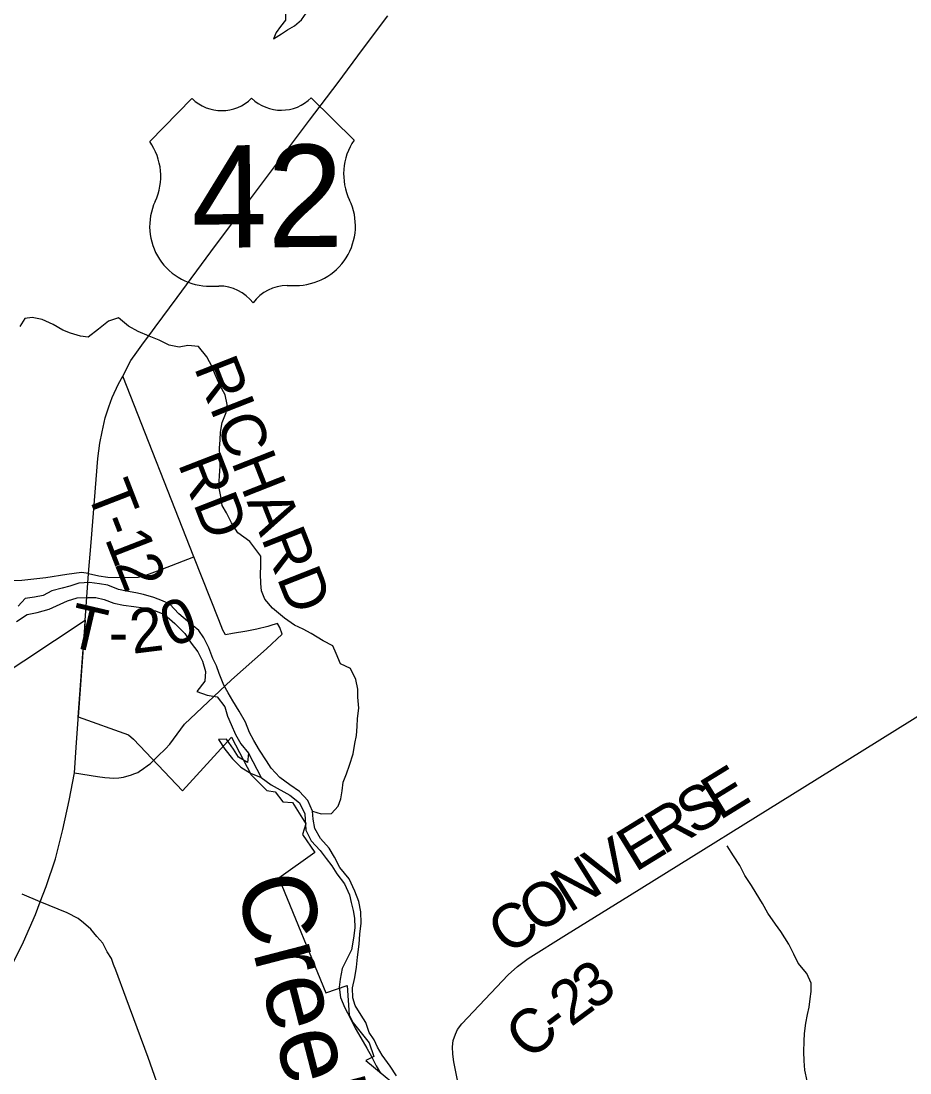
# Model space of a CAD drawing. Extents: x 114843 to 284848, y 317643 to 566895.
# Drawn here: x 129491 to 135543, y 442614 to 449771 of the extents above; entities that cross this region are included whole.
import ezdxf

# ---------------------------------------------------------------- set-up
doc = ezdxf.new("R2010")
doc.units = 0
for name, color, linetype in [('GM_X_City_Street', 7, 'Continuous'), ('GM_X_Corporation', 7, 'Continuous'), ('GM_X_County_Road', 7, 'Continuous'), ('GM_X_County_Road_Text', 7, 'Continuous'), ('GM_X_Major_River', 7, 'Continuous'), ('GM_X_Major_River_Text', 7, 'Continuous'), ('GM_X_Minor_Lake', 7, 'Continuous'), ('GM_X_Minor_River', 7, 'Continuous'), ('GM_X_State_Route', 7, 'Continuous'), ('GM_X_Township_Road', 7, 'Continuous'), ('GM_X_Township_Road_Text', 7, 'Continuous'), ('GM_X_US_Location', 7, 'Continuous'), ('GM_X_US_Route', 7, 'Continuous'), ('GM_X_US_Shield', 7, 'Continuous')]:
    doc.layers.add(name, color=color, linetype=linetype)

msp = doc.modelspace()

# ---------------------------------------------------------------- linework, layer by layer
at = {"layer": 'GM_X_City_Street'}
msp.add_line((129622.2, 443778), (129497.6, 443829.1), dxfattribs=at)
at = {"layer": 'GM_X_Corporation'}
msp.add_lwpolyline([(128881.7, 445002.2), (129927, 445695.2), (129879.8, 445036.2), (130223.2, 444914.9), (130256.2, 444884.5), (130589.5, 444533.8), (130924.4, 444897.6), (131056.9, 444641.9), (131165, 444535.2), (131220.4, 444526.8), (131274.4, 444458.6), (131340.3, 444454.4), (131429.8, 444307.6), (131408.4, 444235.7), (131491.4, 444114.4), (131245.2, 443939.6), (131566.8, 443158.3), (131711.1, 443209.7), (131724.5, 443007.7), (131751.2, 442955.2), (131860.6, 442818.4), (131893.5, 442724.9), (131838, 442698.2), (132141.4, 442448.5)], dxfattribs=at)
at = {"layer": 'GM_X_County_Road'}
for points in [[(132505.7, 442351.9), (132437.4, 442688.5), (132430.6, 442741.2), (132428.4, 442792.1), (132433.3, 442833.7), (132448.1, 442876.5), (132461.9, 442908.2), (132492.1, 442947.2), (132808.1, 443280.8), (132870.6, 443336.8), (132943.3, 443391.9), (133204.1, 443555.8), (133634.5, 443821.7), (134911.6, 444615.8), (136089.3, 445346.2)], [(130121.5, 443352.6), (130106.1, 443392), (130077.9, 443438.3), (130047.2, 443496.1), (130006.2, 443542.3), (129965.2, 443592), (129917.3, 443634.6), (129879.9, 443664.6), (129805.2, 443702.4), (129622.2, 443778)], [(131182.9, 440385.1), (131162, 440475), (131053.6, 440776.2), (130996.4, 440940.2), (130848.1, 441347.1), (130787.5, 441532.8), (130697.5, 441773.5), (130616, 441997), (130459.4, 442428.7), (130355.5, 442717.9), (130205.6, 443123.1), (130136.8, 443313.2), (130121.5, 443352.6)]]:
    msp.add_lwpolyline(points, dxfattribs=at)
at = {"layer": 'GM_X_Major_River'}
msp.add_line((131039.9, 444788.6), (131124.8, 444624.6), dxfattribs=at)
for points in [[(131387.7, 444529.5), (131321.4, 444573.3), (131253.1, 444623.1), (131194.7, 444687), (131162.4, 444737), (131114, 444809), (131075.6, 444875), (131047.3, 444931), (131018.9, 445001), (130976.5, 445075), (130932.1, 445145), (130901.8, 445199), (130871.5, 445251), (130839.1, 445331), (130822.9, 445383.1), (130796.6, 445433.1), (130770.2, 445505.1), (130735.9, 445573.1), (130701.6, 445623.1), (130625.1, 445686.9), (130564.8, 445736.8), (130504.4, 445802.7), (130454.2, 445826.5), (130396, 445848.3), (130325.8, 445868), (130271.6, 445879.8), (130209.4, 445891.5), (130155.3, 445903.3), (130081, 445933.1), (130024.9, 445940.8), (129956.7, 445950.5), (129884.6, 445946.2), (129822.5, 445925.9), (129770.5, 445911.6), (129700.5, 445893.2), (129642.5, 445862.9), (129582.4, 445850.6), (129518.3, 445842.3), (129470.5, 445789.9)], [(129460.9, 445685.6), (129532.9, 445732.1), (129600.9, 445746.4), (129683, 445768.8), (129757, 445803.3), (129807, 445825.6), (129873, 445845.9), (129945.1, 445848.2), (130001.2, 445848.5), (130057.4, 445834.7), (130123.6, 445808.9), (130187.8, 445797.2), (130260, 445787.5), (130324.2, 445777.8), (130406.4, 445758.1), (130468.6, 445732.3), (130537, 445670.5), (130605.5, 445602.6), (130649.9, 445536.7), (130694.2, 445478.7), (130726.5, 445414.7), (130746.9, 445344.6), (130743.2, 445278.5), (130687.4, 445210), (130757.6, 445184.3), (130825.8, 445172.6), (130878.2, 445104.6), (130896.5, 445040.6), (130920.8, 444984.5), (130951.2, 444916.5), (130987.5, 444852.5), (131039.9, 444788.6)], [(131039.9, 444788.6), (131032.2, 444726.4), (130971.9, 444762.2), (130937.6, 444816.2), (130889.2, 444884.1), (130835.1, 444881.9), (130879.5, 444815.9), (130929.9, 444750), (130988.2, 444694.1), (131052.6, 444652.3)], [(131052.6, 444652.3), (131124.8, 444624.6)], [(131124.8, 444624.6), (131193.2, 444574.7), (131321.7, 444503.2), (131386.1, 444451.3), (131422.5, 444377.3), (131431, 444265.1), (131467.4, 444193), (131527.8, 444127.2), (131568.1, 444073.2), (131606.4, 444023.2), (131640.7, 443969.3), (131693.1, 443901.3), (131727.5, 443825.3), (131739.8, 443773.2), (131752, 443719.2), (131760.3, 443667.1), (131762.6, 443600.9), (131754.9, 443530.7), (131741.2, 443452.4), (131677.6, 443323.8), (131663.9, 443251.6), (131656.2, 443197.4), (131666.5, 443127.3), (131694.9, 443057.2), (131731.2, 442989.2), (131765.6, 442917.2), (131804, 442853.2), (131844.4, 442781.2), (131876.7, 442725.2), (131909, 442661.2), (131939.3, 442611.2)], [(132047.6, 442593.7), (132003.2, 442659.7), (131948.8, 442733.6), (131918.5, 442789.6), (131894.2, 442839.6), (131861.9, 442889.6), (131839.6, 442957.7), (131807.3, 443007.6), (131764.9, 443071.6), (131750.7, 443123.7), (131748.4, 443193.8), (131764.1, 443262.1), (131775.8, 443334.3), (131781.5, 443402.5), (131793.1, 443490.8), (131798.8, 443557), (131806.5, 443633.2), (131804.2, 443709.4), (131791.8, 443779.5), (131763.5, 443851.5), (131725, 443933.6), (131662.6, 444011.5), (131624.2, 444081.5), (131589.8, 444143.5), (131529.4, 444209.4), (131491.1, 444277.4), (131480.8, 444339.5), (131474.5, 444393.6), (131444.1, 444467.6), (131387.7, 444529.5)]]:
    msp.add_lwpolyline(points, dxfattribs=at)
at = {"layer": 'GM_X_Minor_Lake'}
for points in [[(131535.2, 450120.7), (131531.3, 450132.6), (131479.2, 450118.6), (131431.2, 450092.7), (131393.1, 450054.6), (131365, 450014.6), (131332.9, 449966.6), (131304.8, 449916.5), (131288.8, 449866.4), (131290.7, 449822.4), (131292.6, 449776.3), (131258.5, 449734.2), (131228.5, 449692.2), (131210.4, 449650.2)], [(131210.4, 449650.2), (131264.5, 449684.2), (131304.5, 449710.2), (131352.6, 449738.1), (131400.6, 449778.2), (131432.7, 449824.2), (131466.8, 449872.2), (131484.9, 449924.3), (131487, 449968.4), (131493, 450010.4), (131523.1, 450056.5), (131543.2, 450096.5), (131535.2, 450120.7)]]:
    msp.add_lwpolyline(points, dxfattribs=at)
at = {"layer": 'GM_X_Minor_River'}
for points in [[(130966.8, 446289.5), (130924.9, 446356.8), (130889, 446425), (130861.1, 446475.1), (130851.1, 446535.2), (130837.3, 446603.4), (130841.4, 446675.5), (130847.5, 446741.6), (130843.6, 446809.7), (130841.7, 446863.8), (130845.8, 446921.9), (130847.9, 446974), (130860, 447040.1), (130888.1, 447108.2), (130894.2, 447162.3), (130880.3, 447228.4), (130844.4, 447292.6), (130812.5, 447364.7), (130792.6, 447416.8), (130756.7, 447485), (130698.8, 447555.2), (130626.8, 447563.3), (130566.7, 447551.3), (130498.7, 447565.5), (130430.8, 447599.6), (130362.8, 447625.7), (130288.8, 447657.9), (130222.9, 447694), (130155, 447752.2), (130086.9, 447728.2), (130018.8, 447674.2), (129948.7, 447620.2), (129896.7, 447626.3), (129826.7, 447646.4), (129774.7, 447666.5), (129708.8, 447706.7), (129634.8, 447740.8), (129566.8, 447752.9), (129516.8, 447747), (129482.7, 447692.9)], [(131474.5, 444393.6), (131534.7, 444375.8), (131604.8, 444378.1), (131650.7, 444428.5), (131668.5, 444478.7), (131676.3, 444532.8), (131684, 444593), (131705.8, 444649.3), (131727.6, 444707.5), (131751.3, 444783.8), (131763, 444854), (131774.8, 444910.2), (131778.5, 444970.4), (131782.3, 445024.6), (131790, 445094.8), (131783.6, 445170.9), (131783.4, 445225.1), (131771.1, 445291.2), (131734.7, 445365.2), (131666.4, 445397), (131636, 445467), (131613.8, 445519), (131547.5, 445552.8), (131467.1, 445604.6), (131412.9, 445632.4), (131352.6, 445660.2), (131284.3, 445708), (131203.8, 445775.8), (131151.5, 445837.7), (131129.2, 445893.7), (131122.9, 445943.9), (131120.6, 446010), (131124.4, 446062.1), (131122.9, 446129), (131049.3, 446228.4), (130966.8, 446289.5)], [(134843.1, 442560.4), (134828.7, 442632.5), (134822.4, 442696.6), (134820.1, 442756.7), (134823.8, 442828.9), (134825.6, 442881.1), (134835.3, 442951.3), (134845.1, 443011.5), (134856.9, 443061.7), (134864.6, 443117.9), (134870.4, 443168), (134870.2, 443224.1), (134841.8, 443290.2), (134781.4, 443360.1), (134753.1, 443422.1), (134718.7, 443490.1), (134664.2, 443576.1), (134627.9, 443626), (134575.5, 443700), (134539.1, 443766), (134496.7, 443836), (134464.4, 443890), (134420.1, 443957.9), (134385.7, 444025.9), (134341.3, 444091.9), (134298.9, 444157.9)]]:
    msp.add_lwpolyline(points, dxfattribs=at)
at = {"layer": 'GM_X_State_Route'}
msp.add_lwpolyline([(129951, 446011.1), (129902.2, 446018.5), (129803.7, 446005.6), (129658.7, 445982.5), (129577.9, 445973), (129496, 445964.7), (129420.7, 445960.8)], dxfattribs=at)
at = {"layer": 'GM_X_Township_Road'}
for points in [[(130836.9, 445697), (130666.9, 446125.7), (130183.9, 447355.4)], [(129951, 446011.1), (130019.8, 445995), (130081.9, 445986.6), (130178.2, 445984), (130289, 445985.9), (130341, 445999.5), (130445.9, 446037.9), (130666.9, 446125.7)], [(130462.5, 444808.4), (130474.1, 444819.6), (130504.9, 444851.3), (130604.8, 444986.6), (130923.7, 445287.8), (131161.4, 445500.2), (131267.9, 445598.5), (131252.1, 445644.1), (131237.8, 445672.5), (131199.3, 445660.7), (131171.3, 445651.7), (131096.8, 445633.6), (131028.9, 445620), (130930.2, 445603.9), (130883.4, 445595.5), (130864.7, 445626.9), (130836.9, 445697)], [(130371.3, 444720.1), (130433.6, 444780.2), (130462.5, 444808.4)], [(129854, 444655), (130012.1, 444631.5), (130062.1, 444623.7), (130093.5, 444621.2), (130123.6, 444620), (130157.8, 444622.3), (130188.6, 444626), (130212.4, 444633.6), (130235.7, 444638.6), (130265.7, 444650.4), (130285.4, 444658.8), (130305.2, 444670.9)], [(130305.2, 444670.9), (130309.2, 444673.3), (130365.1, 444714.1), (130371.3, 444720.1)]]:
    msp.add_lwpolyline(points, dxfattribs=at)
at = {"layer": 'GM_X_US_Route'}
for p, q in [((129951, 446011.1), (129967.8, 446222.7)), ((129909.8, 445436.1), (129924.8, 445645.3)), ((129868.8, 444862.3), (129879.9, 445017.8)), ((129854, 444655), (129868.8, 444862.3))]:
    msp.add_line(p, q, dxfattribs=at)
for points in [[(129967.8, 446222.7), (130013.3, 446793.8), (130027.7, 446897.9), (130042.3, 446976.7), (130063.2, 447071.2), (130088.2, 447145.2), (130111.4, 447210), (130153.8, 447301.6), (130183.9, 447355.4), (130238.6, 447459.9), (130278.9, 447516.8), (130325.6, 447580.2), (130367.7, 447637.9), (130404.3, 447686.9), (130554.6, 447890), (130783.7, 448199.6), (130999.1, 448489.2), (131216, 448777.6), (131455.6, 449095.2), (131650.7, 449352.1), (131816.8, 449577.6), (131988.7, 449807)], [(129924.8, 445645.3), (129928.2, 445692.3), (129951, 446011.1)], [(129879.9, 445017.8), (129881, 445033.4), (129909.8, 445436.1)], [(129418.5, 443326.8), (129507.5, 443506.2), (129589.4, 443692.7), (129622.2, 443778), (129662.4, 443882.7), (129724.8, 444070.8), (129774.8, 444269.5), (129817.6, 444466.3), (129854, 444655)]]:
    msp.add_lwpolyline(points, dxfattribs=at)
at = {"layer": 'GM_X_US_Shield'}
for p, q in [((131759.2, 448960.4), (131467, 449248.4)), ((130654.9, 449242.6), (130367, 448950.4)), ((130780.1, 447967.2), (130838.1, 447967.6)), ((131302.2, 447971), (131360.2, 447971.4))]:
    msp.add_line(p, q, dxfattribs=at)
for centre, radius, start, end in [((131262.5, 449454.1), 290, 225.98426, 314.83826), ((130856.5, 449451.1), 290, 225.98424, 314.83825), ((130036, 448715.1), 406.1, 334.95836, 35.41217), ((132093.4, 448729.9), 406.1, 145.41034, 205.86415), ((130772.7, 448373.2), 406.1, 155.24315, 271.0495), ((131361.8, 448377.4), 406.1, 269.77302, 25.57936), ((130840.2, 447677.6), 290, 37.28115, 90.41126), ((131304.3, 447680.9), 290, 90.41126, 143.54136)]:
    msp.add_arc(centre, radius, start, end, dxfattribs=at)

# ---------------------------------------------------------------- texts
at = {"layer": 'GM_X_County_Road_Text'}
for s, rotation, p in [('E', 31.56927, (134246.4, 444328.5)), ('S', 31.56748, (134073.9, 444222.5)), ('R', 31.56656, (133864, 444093.5)), ('E', 31.56768, (133672.8, 443976)), ('V', 31.56878, (133447.8, 443837.8)), ('N', 31.98234, (133224.4, 443698.3)), ('O', 34.24387, (133008.8, 443551.4)), ('C', 36.008, (132811.4, 443408)), ('3', 35.6272, (133381.6, 443031.4)), ('2', 36.54433, (133234.2, 442922.1)), ('C', 41.20991, (132955.2, 442690)), ('-', 36.82381, (133135.9, 442848.5))]:
    msp.add_text(s, height=300, rotation=rotation, dxfattribs=at).set_placement(p)
at = {"layer": 'GM_X_Major_River_Text'}
msp.add_text('Creek', height=499.96, rotation=284.52895, dxfattribs=at).set_placement((130947.4, 443906.3))
at = {"layer": 'GM_X_Township_Road_Text'}
for s, height, rotation, p in [('RICHARD', 300.01, 291.50347, (130666, 447414.4)), ('RD', 300.01, 291.20004, (130556.4, 446759.6)), ('T', 300, 291.18597, (129933.3, 446574.3)), ('-', 300, 291.1867, (130014.4, 446365.1)), ('1', 300, 291.23592, (130059, 446249.9)), ('2', 300, 291.51559, (130126.5, 446076.2)), ('T', 300, 346.82298, (129794.2, 445521.6)), ('0', 300, 20.56279, (130508.7, 445506.1)), ('2', 300, 7.07606, (130250.7, 445465)), ('-', 300, 0.33748, (130089.1, 445461.8))]:
    msp.add_text(s, height=height, rotation=rotation, dxfattribs=at).set_placement(p)
at = {"layer": 'GM_X_US_Location'}
for s, p in [('0', (131065.4, 448572.9)), ('/', (131065.5, 448572.9)), ('42', (130860.5, 448364.4))]:
    msp.add_text(s, height=1, rotation=0.41126, dxfattribs=at).set_placement(p)
at = {"layer": 'GM_X_US_Shield'}
msp.add_text('42', height=696.11, rotation=0.41126, dxfattribs=at).set_placement((130652.4, 448227.3))

doc.saveas('drawing.dxf')
